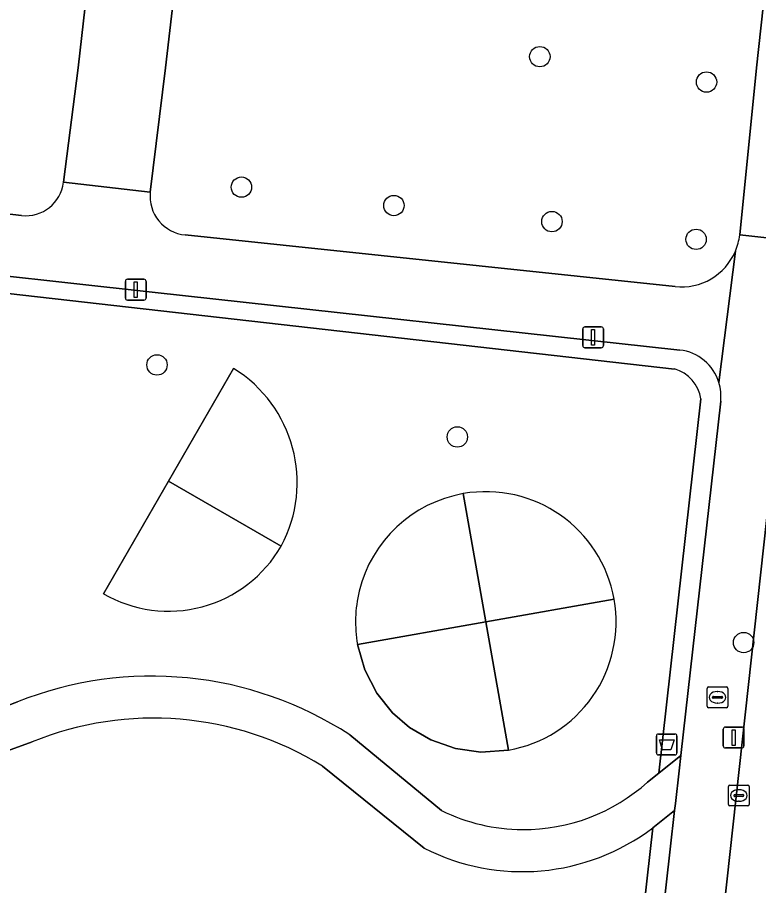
# Model space of a CAD drawing. Extents: x 161928 to 163071, y 386474 to 387428.
# Drawn here: x 162635.45 to 162671.02, y 386960.76 to 387002.43 of the extents above; entities that cross this region are included whole.
import ezdxf

# ---------------------------------------------------------------- set-up
doc = ezdxf.new("R2010")
doc.units = 0
for name, color, linetype in [('IMGEO_Afvalbak', 7, 'Continuous'), ('IMGEO_Boom', 7, 'Continuous'), ('IMGEO_Brandkraan', 7, 'Continuous'), ('IMGEO_Erf', 7, 'Continuous'), ('IMGEO_Groenvoorziening', 7, 'Continuous'), ('IMGEO_Haag', 7, 'Continuous'), ('IMGEO_Kolk', 7, 'Continuous'), ('IMGEO_Lichtmast', 7, 'Continuous'), ('IMGEO_Loofbos', 7, 'Continuous'), ('IMGEO_Rijbaan_lokaal_open', 7, 'Continuous'), ('IMGEO_Voetpad_halfverhard', 7, 'Continuous'), ('IMGEO_Voetpad_open', 7, 'Continuous')]:
    doc.layers.add(name, color=color, linetype=linetype)

msp = doc.modelspace()

# ---------------------------------------------------------------- linework, layer by layer
at = {"layer": 'IMGEO_Afvalbak'}
for p, q in [((162666.21, 386968.037), (162667, 386968.037)), ((162667, 386968.037), (162666.21, 386968.037)), ((162666.11, 386967.137), (162666.11, 386967.937)), ((162666.11, 386967.937), (162666.11, 386967.137)), ((162667.1, 386967.937), (162667.1, 386967.137)), ((162667.1, 386967.137), (162667.1, 386967.937)), ((162667, 386967.037), (162666.21, 386967.037)), ((162666.21, 386967.037), (162667, 386967.037))]:
    msp.add_line(p, q, dxfattribs=at)
msp.add_lwpolyline([(162666.253, 386967.751), (162666.957, 386967.751), (162666.808, 386967.281), (162666.402, 386967.281), (162666.253, 386967.751)], dxfattribs=at)
for centre, start, end in [((162666.21, 386967.937), 90, 180), ((162666.21, 386967.937), 90, 180), ((162667, 386967.937), 0, 90), ((162667, 386967.937), 360, 90), ((162666.21, 386967.137), 180, 270), ((162666.21, 386967.137), 180, 270), ((162667, 386967.137), 270, 0), ((162667, 386967.137), 270, 0)]:
    msp.add_arc(centre, 0.1, start, end, dxfattribs=at)
at = {"layer": 'IMGEO_Boom'}
for centre in [(162660.518, 387000.544), (162668.517, 386999.326), (162646.199, 386994.282), (162653.518, 386993.399), (162661.1, 386992.627), (162668.016, 386991.777), (162642.149, 386985.749), (162656.56, 386982.292), (162670.298, 386972.425)]:
    msp.add_circle(centre, 0.489, dxfattribs=at)
at = {"layer": 'IMGEO_Brandkraan'}
for p, q in [((162668.544, 386969.373), (162668.544, 386970.225)), ((162668.619, 386970.299), (162669.471, 386970.299)), ((162669.545, 386970.225), (162669.545, 386969.373)), ((162668.803, 386969.793), (162668.803, 386969.805)), ((162669.241, 386969.756), (162668.843, 386969.756)), ((162668.846, 386969.842), (162669.244, 386969.842)), ((162669.032, 386970.079), (162669.057, 386970.079)), ((162669.287, 386969.805), (162669.287, 386969.793)), ((162669.471, 386969.299), (162668.619, 386969.299)), ((162669.055, 386969.519), (162669.03, 386969.519))]:
    msp.add_line(p, q, dxfattribs=at)
for points in [[(162668.544, 386969.373), (162668.544, 386970.225)], [(162668.619, 386970.299), (162669.471, 386970.299)], [(162669.545, 386970.225), (162669.545, 386969.373)], [(162669.471, 386969.299), (162668.619, 386969.299)]]:
    msp.add_lwpolyline(points, dxfattribs=at)
for centre, radius, start, end in [((162668.621, 386970.223), 0.0765, 91.552, 178.448), ((162668.621, 386970.223), 0.0765, 91.552, 178.448), ((162669.469, 386970.223), 0.0765, 1.552, 88.448), ((162669.469, 386970.223), 0.0765, 1.552, 88.448), ((162668.843, 386969.802), 0.0403, 85.8775, 175.7526), ((162668.84, 386969.792), 0.0366, 178.938, 274.7102), ((162669.244, 386969.799), 0.043, 264.8664, 352.4533), ((162669.248, 386969.804), 0.0386, 1.7309, 96.639), ((162668.621, 386969.375), 0.0765, 181.552, 268.448), ((162668.621, 386969.375), 0.0765, 181.552, 268.448), ((162669.469, 386969.375), 0.0765, 271.552, 358.448), ((162669.469, 386969.375), 0.0765, 271.552, 358.448)]:
    msp.add_arc(centre, radius, start, end, dxfattribs=at)
for centre, major_axis, ratio, start_param, end_param in [((162669.031, 386969.799), (-0.387, 0.002), 0.722429, 4.712389, 7.853982), ((162669.056, 386969.799), (-0.39, 0.002), 0.717154, 1.570796, 4.712389)]:
    msp.add_ellipse(centre, major_axis=major_axis, ratio=ratio, start_param=start_param, end_param=end_param, dxfattribs=at)
at = {"layer": 'IMGEO_Erf'}
for points in [[(162641.684, 387046.376), (162634.117, 387047.223), (162633.685, 387043.377), (162629.677, 387043.826), (162629.002, 387037.797), (162628.25, 387031.089), (162631.536, 387030.719), (162630.782, 387024.012), (162630.028, 387017.304), (162628.128, 387013.095), (162626.225, 387013.05), (162625.991, 387010.965), (162625.239, 387004.257), (162624.749, 387000), (162624.117, 386994.246), (162635.655, 386992.922)], [(162637.66, 386994.519), (162638.372, 387000), (162643.41, 387044.384)]]:
    msp.add_lwpolyline(points, dxfattribs=at)
msp.add_arc((162635.857, 386994.725), 1.814, 263.5942, 353.481, dxfattribs=at)
at = {"layer": 'IMGEO_Groenvoorziening'}
for points in [[(162607.208, 386993.081), (162607.395, 386992.315), (162666.979, 386985.554)], [(162667.236, 386986.463), (162641.911, 386989.246), (162607.208, 386993.081)], [(162666.979, 386985.554), (162607.395, 386992.315), (162609.527, 386983.577)], [(162645.826, 386985.582), (162642.704, 386980.175)], [(162642.704, 386980.175), (162645.826, 386985.582)], [(162665.691, 386965.732), (162666.228, 386966.161), (162668.244, 386984.115)], [(162668.244, 386984.115), (162666.228, 386966.161), (162667.282, 386967.004), (162669.196, 386984.008)], [(162648.111, 386977.053), (162642.704, 386980.175), (162639.582, 386974.768)], [(162639.582, 386974.768), (162642.704, 386980.175)], [(162642.704, 386980.175), (162648.111, 386977.053)], [(162651.772, 386972.331), (162657.927, 386973.417), (162656.842, 386979.572)], [(162656.842, 386979.572), (162657.927, 386973.417), (162664.082, 386974.502)], [(162664.082, 386974.502), (162657.927, 386973.417), (162659.012, 386967.262)], [(162659.012, 386967.262), (162657.686, 386967.172), (162656.473, 386967.338), (162655.281, 386967.754), (162654.263, 386968.353), (162653.449, 386969.055), (162652.69, 386970.003), (162652.114, 386971.123), (162651.772, 386972.331)], [(162627.638, 386966.623), (162635.45, 386969.58)], [(162636.16, 386967.662), (162628.074, 386964.716)], [(162651.399, 386968.001), (162655.8, 386964.367)], [(162654.965, 386962.564), (162650.089, 386966.5)], [(162664.755, 386944.545), (162666.777, 386962.51), (162666.985, 386964.362), (162665.933, 386963.538), (162663.443, 386941.371)], [(162595.838, 386949.178), (162595.024, 386946.192), (162604.786, 386945.115), (162606.116, 386956.797), (162606.823, 386956.716), (162605.578, 386945.788), (162605.968, 386945.738), (162625.105, 386943.584), (162625.004, 386942.853), (162625.741, 386942.771), (162625.83, 386943.506), (162627.093, 386943.36), (162646.87, 386941.134), (162649.169, 386940.874), (162649.091, 386940.157), (162650.022, 386940.053), (162650.091, 386940.772), (162661.094, 386939.533), (162661.963, 386940.213), (162663.443, 386941.371), (162665.933, 386963.538)]]:
    msp.add_lwpolyline(points, dxfattribs=at)
msp.add_lwpolyline([(162659.012, 386967.262), (162657.927, 386973.417), (162651.772, 386972.331), (162652.114, 386971.123), (162652.69, 386970.003), (162653.449, 386969.055), (162654.263, 386968.353), (162655.281, 386967.754), (162656.473, 386967.338), (162657.686, 386967.172)], close=True, dxfattribs=at)
for centre, radius, start, end in [((162666.987, 386984.255), 2.222, 16.9304, 83.5727), ((162642.423, 386980.1), 6.452, 331.8231, 58.1727), ((162642.423, 386980.1), 6.452, 331.8231, 58.1727), ((162666.512, 386983.868), 1.75, 8.1216, 74.5147), ((162666.512, 386983.868), 1.75, 8.1216, 74.5147), ((162666.981, 386984.253), 2.229, 353.6852, 16.9232), ((162657.927, 386973.417), 6.25, 99.9987, 166.3519), ((162657.927, 386973.417), 6.25, 99.9987, 166.3519), ((162657.926, 386973.416), 6.251, 10.006, 99.9887), ((162657.926, 386973.416), 6.251, 10.006, 99.9887), ((162642.704, 386980.175), 6.243, 239.9945, 330.0012), ((162642.704, 386980.175), 6.243, 239.9945, 330.0012), ((162657.91, 386973.416), 6.234, 166.3058, 190.0264), ((162657.91, 386973.416), 6.234, 166.3058, 190.0264), ((162657.928, 386973.416), 6.249, 279.9878, 10.0069), ((162657.928, 386973.416), 6.249, 279.9878, 10.0069), ((162641.898, 386953.375), 17.44, 56.9926, 111.6994), ((162641.979, 386953.347), 15.452, 58.3411, 112.1214), ((162659.736, 386972.355), 8.906, 269.6624, 311.9569), ((162659.742, 386972.369), 8.92, 243.7755, 269.6284), ((162659.673, 386971.791), 10.359, 242.9691, 307.1805)]:
    msp.add_arc(centre, radius, start, end, dxfattribs=at)
at = {"layer": 'IMGEO_Haag'}
for points in [[(162607.208, 386993.081), (162607.395, 386992.315), (162666.979, 386985.554)], [(162667.236, 386986.463), (162641.911, 386989.246), (162607.208, 386993.081)], [(162668.244, 386984.115), (162666.228, 386966.161), (162667.282, 386967.004), (162669.196, 386984.008)], [(162664.755, 386944.545), (162666.777, 386962.51), (162666.985, 386964.362), (162665.933, 386963.538), (162663.443, 386941.371)]]:
    msp.add_lwpolyline(points, dxfattribs=at)
for centre, radius, start, end in [((162666.987, 386984.255), 2.222, 16.9304, 83.5727), ((162666.512, 386983.868), 1.75, 8.1216, 74.5147), ((162666.981, 386984.253), 2.229, 353.6852, 16.9232)]:
    msp.add_arc(centre, radius, start, end, dxfattribs=at)
at = {"layer": 'IMGEO_Kolk'}
for p, q in [((162669.64, 386965.587), (162670.492, 386965.587)), ((162669.565, 386964.661), (162669.565, 386965.513)), ((162669.867, 386965.13), (162670.265, 386965.13)), ((162670.053, 386965.367), (162670.078, 386965.367)), ((162670.566, 386965.513), (162670.566, 386964.661)), ((162669.824, 386965.081), (162669.824, 386965.093)), ((162670.262, 386965.044), (162669.864, 386965.044)), ((162670.076, 386964.807), (162670.051, 386964.807)), ((162670.308, 386965.093), (162670.308, 386965.081)), ((162670.492, 386964.587), (162669.64, 386964.587))]:
    msp.add_line(p, q, dxfattribs=at)
for points in [[(162669.64, 386965.587), (162670.492, 386965.587)], [(162669.565, 386964.661), (162669.565, 386965.513)], [(162670.566, 386965.513), (162670.566, 386964.661)], [(162670.492, 386964.587), (162669.64, 386964.587)]]:
    msp.add_lwpolyline(points, dxfattribs=at)
for centre, radius, start, end in [((162669.642, 386965.511), 0.0765, 91.552, 178.448), ((162669.642, 386965.511), 0.0765, 91.552, 178.448), ((162670.49, 386965.511), 0.0765, 1.552, 88.448), ((162670.49, 386965.511), 0.0765, 1.552, 88.448), ((162669.864, 386965.09), 0.0403, 85.8775, 175.7526), ((162670.269, 386965.092), 0.0386, 1.7309, 96.639), ((162669.861, 386965.08), 0.0366, 178.938, 274.7102), ((162670.265, 386965.087), 0.043, 264.8664, 352.4533), ((162669.642, 386964.663), 0.0765, 181.552, 268.448), ((162669.642, 386964.663), 0.0765, 181.552, 268.448), ((162670.49, 386964.663), 0.0765, 271.552, 358.448), ((162670.49, 386964.663), 0.0765, 271.552, 358.448)]:
    msp.add_arc(centre, radius, start, end, dxfattribs=at)
for centre, major_axis, ratio, start_param, end_param in [((162670.052, 386965.087), (-0.387, 0.002), 0.722429, 4.712389, 7.853982), ((162670.077, 386965.087), (-0.39, 0.002), 0.717154, 1.570796, 4.712389)]:
    msp.add_ellipse(centre, major_axis=major_axis, ratio=ratio, start_param=start_param, end_param=end_param, dxfattribs=at)
at = {"layer": 'IMGEO_Lichtmast'}
for p, q in [((162640.633, 386988.959), (162640.633, 386989.759)), ((162640.633, 386989.759), (162640.633, 386988.959)), ((162640.733, 386989.859), (162641.523, 386989.859)), ((162641.523, 386989.859), (162640.733, 386989.859)), ((162641.623, 386989.759), (162641.623, 386988.959)), ((162641.623, 386988.959), (162641.623, 386989.759)), ((162641.523, 386988.859), (162640.733, 386988.859)), ((162640.733, 386988.859), (162641.523, 386988.859)), ((162662.577, 386986.675), (162662.577, 386987.475)), ((162662.577, 386987.475), (162662.577, 386986.675)), ((162662.677, 386987.575), (162663.467, 386987.575)), ((162663.467, 386987.575), (162662.677, 386987.575)), ((162663.567, 386987.475), (162663.567, 386986.675)), ((162663.567, 386986.675), (162663.567, 386987.475)), ((162663.467, 386986.575), (162662.677, 386986.575)), ((162662.677, 386986.575), (162663.467, 386986.575)), ((162669.321, 386967.467), (162669.321, 386968.267)), ((162669.321, 386968.267), (162669.321, 386967.467)), ((162669.421, 386968.367), (162670.211, 386968.367)), ((162670.211, 386968.367), (162669.421, 386968.367)), ((162670.311, 386968.267), (162670.311, 386967.467)), ((162670.311, 386967.467), (162670.311, 386968.267)), ((162670.211, 386967.367), (162669.421, 386967.367)), ((162669.421, 386967.367), (162670.211, 386967.367))]:
    msp.add_line(p, q, dxfattribs=at)
for points in [[(162641.053, 386989.734), (162641.203, 386989.734), (162641.203, 386988.984), (162641.053, 386988.984), (162641.053, 386989.734)], [(162662.997, 386987.45), (162663.147, 386987.45), (162663.147, 386986.7), (162662.997, 386986.7), (162662.997, 386987.45)], [(162669.741, 386968.242), (162669.891, 386968.242), (162669.891, 386967.492), (162669.741, 386967.492), (162669.741, 386968.242)]]:
    msp.add_lwpolyline(points, dxfattribs=at)
for centre, start, end in [((162640.733, 386989.759), 90, 180), ((162640.733, 386989.759), 90, 180), ((162641.523, 386989.759), 0, 90), ((162641.523, 386989.759), 360, 90), ((162640.733, 386988.959), 180, 270), ((162640.733, 386988.959), 180, 270), ((162641.523, 386988.959), 270, 0), ((162641.523, 386988.959), 270, 0), ((162662.677, 386987.475), 90, 180), ((162662.677, 386987.475), 90, 180), ((162663.467, 386987.475), 0, 90), ((162663.467, 386987.475), 360, 90), ((162662.677, 386986.675), 180, 270), ((162662.677, 386986.675), 180, 270), ((162663.467, 386986.675), 270, 0), ((162663.467, 386986.675), 270, 0), ((162669.421, 386968.267), 90, 180), ((162669.421, 386968.267), 90, 180), ((162670.211, 386968.267), 0, 90), ((162670.211, 386968.267), 360, 90), ((162669.421, 386967.467), 180, 270), ((162669.421, 386967.467), 180, 270), ((162670.211, 386967.467), 270, 0), ((162670.211, 386967.467), 270, 0)]:
    msp.add_arc(centre, 0.1, start, end, dxfattribs=at)
at = {"layer": 'IMGEO_Loofbos'}
for points in [[(162671.844, 387042.591), (162670.715, 387033.25), (162671.722, 387033.14), (162669.673, 387014.398), (162648.75, 387016.686), (162649.27, 387021.443), (162645.099, 387021.919), (162642.559, 387000.002), (162641.824, 386994.034)], [(162670.108, 386991.986), (162670.917, 387000), (162675.213, 387039.37)], [(162643.501, 386991.989), (162667.006, 386989.511)]]:
    msp.add_lwpolyline(points, dxfattribs=at)
for centre, radius, start, end in [((162643.681, 386993.847), 1.866, 174.2427, 264.4641), ((162667.3, 386992.313), 2.827, 337.0403, 353.3636), ((162667.311, 386992.31), 2.816, 263.7802, 337.0004)]:
    msp.add_arc(centre, radius, start, end, dxfattribs=at)
at = {"layer": 'IMGEO_Rijbaan_lokaal_open'}
msp.add_lwpolyline([(162672.867, 386991.683), (162668.033, 386947.676), (162667.682, 386944.595), (162667.5, 386943.127), (162674.52, 386942.316)], dxfattribs=at)
at = {"layer": 'IMGEO_Voetpad_halfverhard'}
for points in [[(162635.45, 386969.58), (162627.638, 386966.623)], [(162628.074, 386964.716), (162636.16, 386967.662)], [(162655.8, 386964.367), (162651.399, 386968.001)], [(162665.933, 386963.538), (162666.985, 386964.362), (162667.023, 386964.697), (162667.2, 386966.268), (162667.282, 386967.004), (162666.228, 386966.161), (162665.691, 386965.732)], [(162650.089, 386966.5), (162654.965, 386962.564)]]:
    msp.add_lwpolyline(points, dxfattribs=at)
for centre, radius, start, end in [((162641.898, 386953.375), 17.44, 56.9926, 111.6994), ((162641.979, 386953.347), 15.452, 58.3411, 112.1214), ((162659.736, 386972.355), 8.906, 269.6624, 311.9569), ((162659.742, 386972.369), 8.92, 243.7755, 269.6284), ((162659.673, 386971.791), 10.359, 242.9691, 307.1805)]:
    msp.add_arc(centre, radius, start, end, dxfattribs=at)
at = {"layer": 'IMGEO_Voetpad_open'}
for points in [[(162675.213, 387039.37), (162670.917, 387000), (162670.108, 386991.986), (162672.867, 386991.683), (162673.781, 387000), (162679.577, 387051.491)], [(162643.41, 387044.384), (162638.372, 387000), (162637.66, 386994.519), (162641.824, 386994.034), (162642.559, 387000.002), (162645.099, 387021.919), (162646.013, 387030.181)], [(162545.442, 386999.918), (162551.99, 386999.183), (162573.623, 386996.792), (162605.08, 386993.316), (162605.315, 386993.29), (162606.676, 386993.14), (162607.208, 386993.081), (162641.911, 386989.246), (162667.236, 386986.463)], [(162641.824, 386994.034), (162637.66, 386994.519)], [(162635.655, 386992.922), (162624.117, 386994.246)], [(162667.006, 386989.511), (162643.501, 386991.989)], [(162672.867, 386991.683), (162670.108, 386991.986)], [(162667.198, 386941.124), (162667.5, 386943.127), (162667.682, 386944.595), (162668.033, 386947.676), (162672.867, 386991.683)], [(162669.113, 386984.902), (162669.903, 386991.21)], [(162669.903, 386991.21), (162669.113, 386984.902)], [(162669.196, 386984.008), (162667.282, 386967.004), (162667.2, 386966.268), (162667.023, 386964.697), (162666.985, 386964.362), (162666.777, 386962.51), (162664.755, 386944.545)]]:
    msp.add_lwpolyline(points, dxfattribs=at)
for centre, radius, start, end in [((162635.857, 386994.725), 1.814, 263.5942, 353.481), ((162643.681, 386993.847), 1.866, 174.2427, 264.4641), ((162667.3, 386992.313), 2.827, 337.0403, 353.3636), ((162667.311, 386992.31), 2.816, 263.7802, 337.0004), ((162666.987, 386984.255), 2.222, 16.9304, 83.5727), ((162666.981, 386984.253), 2.229, 353.6852, 16.9232)]:
    msp.add_arc(centre, radius, start, end, dxfattribs=at)

doc.saveas('drawing.dxf')
